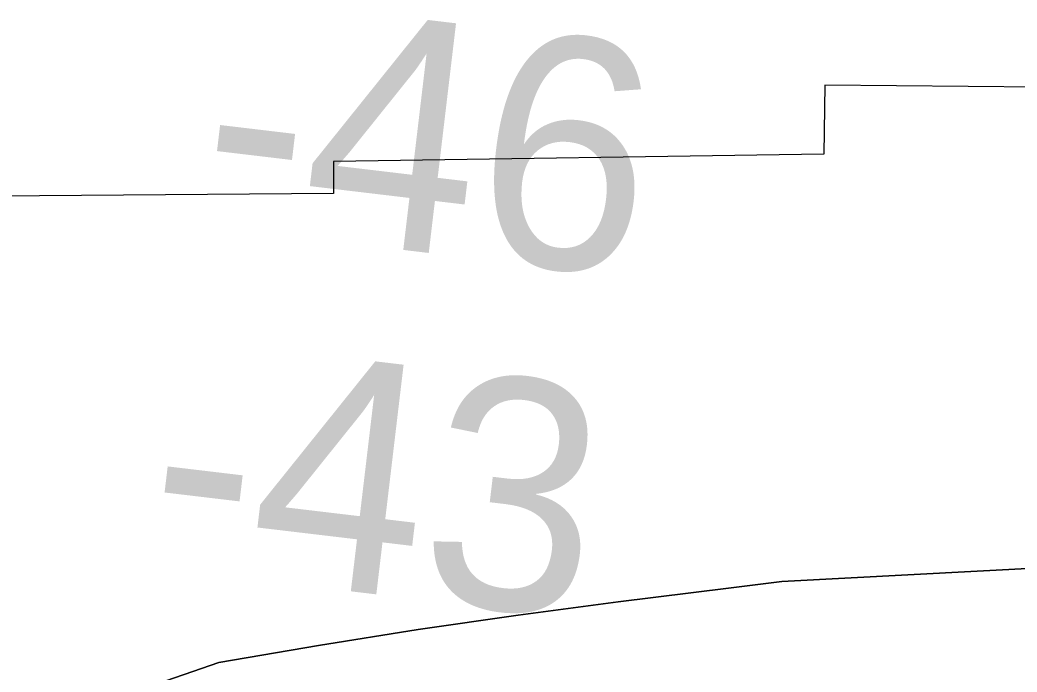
# Model space of a CAD drawing. Extents: x 3297753 to 3335611, y 652252 to 677623.
# Drawn here: x 3324794.4 to 3325083.2, y 670220.8 to 670409.7 of the extents above; entities that cross this region are included whole.
import ezdxf

# ---------------------------------------------------------------- set-up
doc = ezdxf.new("R2010")
doc.units = 0
for name, color, linetype in [('V-RIVR-RANG', 7, 'Continuous'), ('V-RRAP-RVMT', 7, 'Continuous'), ('V-TOPO-DPTH', 7, 'Continuous'), ('V-TOPO-MINR', 7, 'Continuous')]:
    doc.layers.add(name, color=color, linetype=linetype)

msp = doc.modelspace()

# ---------------------------------------------------------------- linework, layer by layer
at = {"layer": 'V-RRAP-RVMT'}
for p, q in [((3325027.55, 670390.83), (3325027.24, 670370.84)), ((3325187.4, 670389.38), (3325027.55, 670390.83)), ((3325027.24, 670370.84), (3324885.15, 670368.71)), ((3324885.15, 670368.71), (3324885.24, 670359.46)), ((3324885.24, 670359.46), (3324736.13, 670358.26))]:
    msp.add_line(p, q, dxfattribs=at)
at = {"layer": 'V-TOPO-DPTH'}
for points in [[(3325770.86, 670287.04), (3325015.09, 670247.05), (3324999.61, 670245.11), (3324967.66, 670241.11), (3324938.66, 670237.25), (3324909.71, 670233.09), (3324880.82, 670228.47), (3324851.98, 670223.56), (3324033.98, 669940.66), (3324029.42, 669938.5), (3324024.85, 669936.38), (3324020.24, 669934.33), (3324015.61, 669932.33), (3324013.46, 669931.42), (3324009.86, 669930.01), (3324006.21, 669928.74), (3324002.49, 669927.67), (3323423.06, 669698.03)], [(3323423.06, 669698.03), (3324002.49, 669927.67), (3324006.21, 669928.74), (3324009.86, 669930.01), (3324013.46, 669931.42), (3324015.61, 669932.33), (3324020.24, 669934.33), (3324024.85, 669936.38), (3324029.42, 669938.5), (3324033.98, 669940.66), (3324851.98, 670223.56), (3324880.82, 670228.47), (3324909.71, 670233.09), (3324938.66, 670237.25), (3324967.66, 670241.11), (3324999.61, 670245.11), (3325015.09, 670247.05), (3325770.86, 670287.04)]]:
    msp.add_lwpolyline(points, dxfattribs=at)
at = {"layer": 'V-TOPO-MINR'}
msp.add_lwpolyline([(3323423.06, 669698.03), (3324002.49, 669927.67), (3324006.21, 669928.74), (3324009.86, 669930.01), (3324013.46, 669931.42), (3324015.61, 669932.33), (3324020.24, 669934.33), (3324024.85, 669936.38), (3324029.42, 669938.5), (3324033.98, 669940.66), (3324851.98, 670223.56), (3324880.82, 670228.47), (3324909.71, 670233.09), (3324938.66, 670237.25), (3324967.66, 670241.11), (3324999.61, 670245.11), (3325015.09, 670247.05), (3325770.86, 670287.04)], dxfattribs=at)

# ---------------------------------------------------------------- texts
at = {"layer": 'V-RIVR-RANG'}
for s, p in [('-46', (3324844.89, 670350.27)), ('-43', (3324829.7, 670251.37))]:
    msp.add_text(s, height=67, rotation=353.2209, dxfattribs=at).set_placement(p)

doc.saveas('drawing.dxf')
